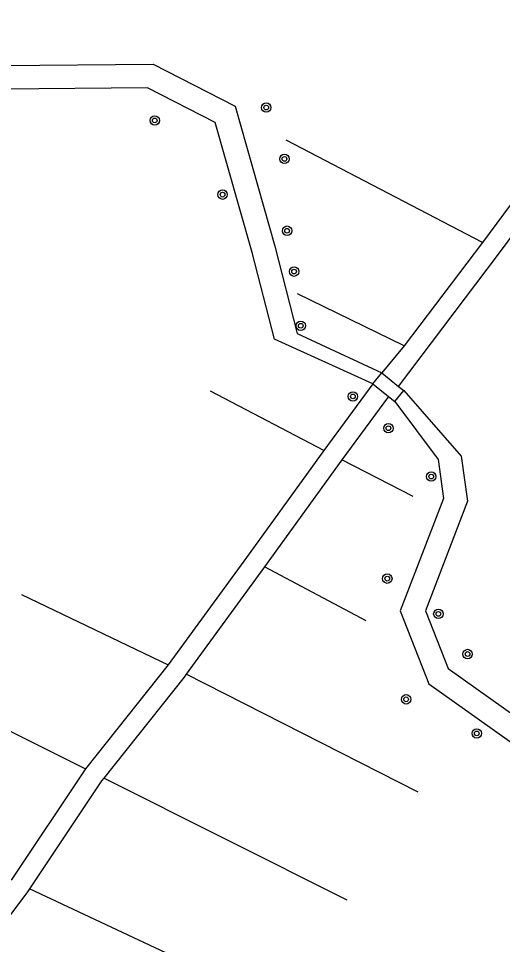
# Model space of a CAD drawing. Extents: x 128999 to 131010, y 395498 to 399007.
# Drawn here: x 129905.7 to 129946.8, y 397983.7 to 398062.3 of the extents above; entities that cross this region are included whole.
import ezdxf

# ---------------------------------------------------------------- set-up
doc = ezdxf.new("R2010")
doc.units = 0
for name, color, linetype in [('gg-knt-onverhard', 7, 'Continuous'), ('gg-kntw-bovenkant insteek waterloop', 7, 'Continuous'), ('gg-kntw-midden sloot', 7, 'Continuous'), ('gg-kwrk-kunstwerk', 7, 'Continuous'), ('gt-symb-boom', 7, 'Continuous')]:
    doc.layers.add(name, color=color, linetype=linetype)

# ---------------------------------------------------------------- blocks, each defined once
blk = doc.blocks.new('gt0-BOOM')
at = {"layer": 'gt-symb-boom'}
for radius in [0.4, 0.2]:
    blk.add_circle((0, 0), radius, dxfattribs=at)

msp = doc.modelspace()

# ---------------------------------------------------------------- linework, layer by layer
at = {"layer": 'gg-knt-onverhard'}
for points in [[(129821.952, 398051.501), (129831.771, 398048.752), (129840.454, 398052.291), (129859.744, 398057.376), (129863.281, 398057.742), (129866.168, 398060.89), (129876.675, 398062.321), (129885.426, 398058.061), (129890.724, 398056.255), (129904.281, 398058.321), (129917.117, 398058.445), (129924.081, 398054.865), (129927.467, 398042.971), (129929.364, 398035.564), (129936.55, 398032.229)], [(129935.789, 398031.291), (129927.427, 398035.068), (129925.536, 398042.449), (129922.395, 398053.483), (129916.642, 398056.44), (129904.3, 398056.321), (129890.655, 398054.394), (129884.364, 398055.324), (129879.729, 398044.464)], [(129938.425, 398030.707), (129943.319, 398025.142), (129943.849, 398021.319), (129940.274, 398012.002), (129942.189, 398007.093), (129952.677, 397999.655), (129959.145, 397998.685), (129970.468, 397994.148), (129983.938, 397993.307), (129990.113, 397998.424)], [(129937.672, 398029.773), (129941.338, 398024.867), (129941.797, 398021.555), (129938.13, 398011.996), (129940.543, 398005.808), (129951.52, 397998.024), (129958.401, 397996.828), (129970.023, 397992.172), (129983.813, 397991.311), (129988.068, 397986.938)]]:
    msp.add_lwpolyline(points, dxfattribs=at)
at = {"layer": 'gg-kntw-bovenkant insteek waterloop'}
for p, q in [((129945.109, 398043.303), (129938.449, 398034.503)), ((129938.449, 398034.503), (129936.55, 398032.229)), ((129935.789, 398031.291), (129931.618, 398025.612)), ((129937.114, 398030.223), (129933.152, 398024.827)), ((129933.152, 398024.827), (129926.572, 398015.741)), ((129926.572, 398015.741), (129919.927, 398006.621)), ((129918.392, 398007.401), (129911.353, 397998.57)), ((129911.353, 397998.57), (129905.029, 397989.124))]:
    msp.add_line(p, q, dxfattribs=at)
for points in [[(129937.981, 398031.067), (129946.48, 398042.296), (129952.403, 398050.261), (129951.039, 398051.276), (129945.109, 398043.303)], [(129931.618, 398025.612), (129925.054, 398016.544), (129918.392, 398007.401)], [(129919.927, 398006.621), (129919.744, 398006.37), (129912.906, 397997.792)], [(129912.906, 397997.792), (129912.726, 397997.566), (129906.586, 397988.395)], [(129906.586, 397988.395), (129906.416, 397988.14), (129892.943, 397970.182), (129885.911, 397961.077), (129879.522, 397951.973), (129872.644, 397943.149), (129865.887, 397934.01), (129859.624, 397924.48), (129852.377, 397915.059), (129851.03, 397916.096)]]:
    msp.add_lwpolyline(points, dxfattribs=at)
at = {"layer": 'gg-kntw-midden sloot'}
for p, q in [((129945.109, 398043.303), (129928.434, 398051.986)), ((129938.449, 398034.503), (129929.377, 398038.938)), ((129931.618, 398025.612), (129921.98, 398030.649)), ((129939.224, 398021.721), (129933.152, 398024.827)), ((129935.228, 398011.16), (129926.572, 398015.741)), ((129905.909, 398013.382), (129918.392, 398007.401)), ((129887.257, 398010.637), (129911.353, 397998.57)), ((129939.661, 397996.596), (129919.927, 398006.621)), ((129933.623, 397987.411), (129912.906, 397997.792)), ((129928.755, 397978.014), (129906.586, 397988.395))]:
    msp.add_line(p, q, dxfattribs=at)
at = {"layer": 'gg-kwrk-kunstwerk'}
for p, q in [((129935.789, 398031.291), (129936.55, 398032.229)), ((129936.55, 398032.229), (129937.981, 398031.067)), ((129935.789, 398031.291), (129937.114, 398030.223)), ((129937.981, 398031.067), (129938.425, 398030.707)), ((129937.114, 398030.223), (129937.672, 398029.773)), ((129937.672, 398029.773), (129938.425, 398030.707))]:
    msp.add_line(p, q, dxfattribs=at)

# ---------------------------------------------------------------- block references
at = {"layer": 'gt-symb-boom'}
for p in [(129926.725, 398054.756), (129917.245, 398053.66), (129928.278, 398050.4), (129923.011, 398047.358), (129928.499, 398044.295), (129929.093, 398040.817), (129929.667, 398036.222), (129934.096, 398030.217), (129937.117, 398027.513), (129940.756, 398023.405), (129937.024, 398014.735), (129941.366, 398011.737), (129943.851, 398008.333), (129938.628, 398004.482), (129944.637, 398001.588)]:
    msp.add_blockref('gt0-BOOM', p, dxfattribs=at)

doc.saveas('drawing.dxf')
